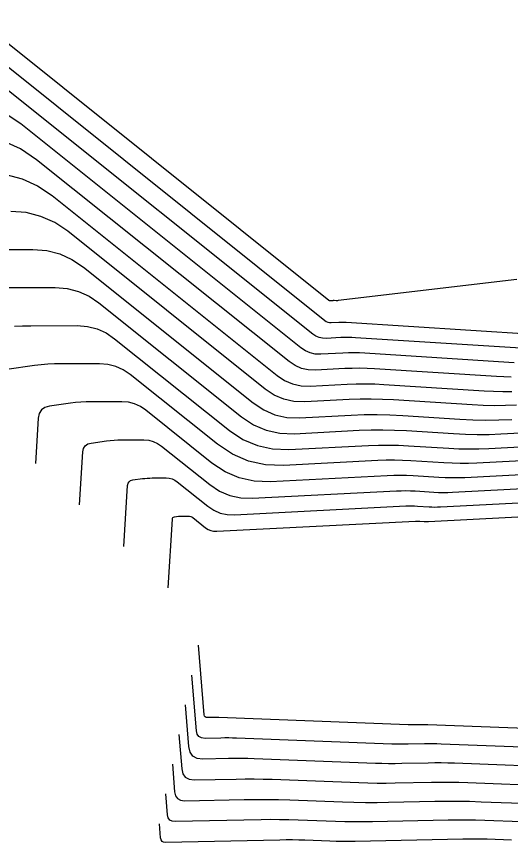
# Model space of a CAD drawing. Extents: x 1768942 to 1774819, y 723037 to 732099.
# Drawn here: x 1770093.1 to 1770149, y 731575.9 to 731669.4 of the extents above; entities that cross this region are included whole.
import ezdxf

# ---------------------------------------------------------------- set-up
doc = ezdxf.new("R2010")
doc.units = 0
doc.layers.add('R_Contours', color=7, linetype='Continuous')

msp = doc.modelspace()

# ---------------------------------------------------------------- linework, layer by layer
at = {"layer": 'R_Contours'}
for points in [[(1770149.727, 731639.609), (1770129.503, 731637.22), (1770129.447, 731637.214), (1770129.392, 731637.211), (1770129.337, 731637.21), (1770129.281, 731637.211), (1770129.05, 731637.22), (1770128.999, 731637.221), (1770128.948, 731637.22), (1770128.898, 731637.218), (1770128.847, 731637.214), (1770128.643, 731637.196), (1770128.594, 731637.196), (1770128.547, 731637.205), (1770128.503, 731637.223), (1770128.462, 731637.25), (1770088.27, 731669.379)], [(1770090.042, 731665.327), (1770127.995, 731634.989), (1770128.163, 731634.877), (1770128.343, 731634.799), (1770128.534, 731634.757), (1770128.736, 731634.75), (1770129.568, 731634.793), (1770129.776, 731634.801), (1770129.984, 731634.802), (1770130.192, 731634.798), (1770130.4, 731634.788), (1770151.573, 731633.43)], [(1770150.189, 731631.827), (1770131.473, 731633.027), (1770131.056, 731633.048), (1770130.639, 731633.057), (1770130.221, 731633.053), (1770129.804, 731633.038), (1770128.135, 731632.952), (1770127.729, 731632.966), (1770127.345, 731633.051), (1770126.985, 731633.206), (1770126.647, 731633.431), (1770091.814, 731661.276)], [(1770149.43, 731630.194), (1770148.806, 731630.224), (1770132.546, 731631.267), (1770131.919, 731631.298), (1770131.293, 731631.311), (1770130.666, 731631.306), (1770130.04, 731631.283), (1770127.533, 731631.154), (1770126.924, 731631.175), (1770126.348, 731631.302), (1770125.807, 731631.535), (1770125.3, 731631.874), (1770093.587, 731657.225), (1770091.62, 731658.553)], [(1770149.093, 731628.563), (1770148.257, 731628.58), (1770147.422, 731628.622), (1770133.618, 731629.507), (1770132.783, 731629.548), (1770131.947, 731629.566), (1770131.111, 731629.559), (1770130.276, 731629.528), (1770126.932, 731629.357), (1770126.118, 731629.384), (1770125.351, 731629.554), (1770124.629, 731629.864), (1770123.952, 731630.316), (1770095.359, 731653.173), (1770093.56, 731654.388), (1770091.641, 731655.255)], [(1770091.909, 731651.48), (1770093.76, 731651.009), (1770095.5, 731650.223), (1770097.131, 731649.122), (1770122.605, 731628.759), (1770123.451, 731628.193), (1770124.353, 731627.805), (1770125.313, 731627.594), (1770126.33, 731627.559), (1770130.511, 731627.773), (1770131.556, 731627.812), (1770132.601, 731627.82), (1770133.646, 731627.799), (1770134.691, 731627.747), (1770146.039, 731627.019), (1770147.085, 731626.967), (1770148.132, 731626.946), (1770149.178, 731626.954)], [(1770149.687, 731625.386), (1770148.429, 731625.339), (1770147.171, 731625.328), (1770145.913, 731625.354), (1770144.656, 731625.416), (1770135.763, 731625.986), (1770134.51, 731626.049), (1770133.256, 731626.075), (1770132.001, 731626.065), (1770130.747, 731626.018), (1770125.729, 731625.761), (1770124.508, 731625.803), (1770123.356, 731626.057), (1770122.272, 731626.523), (1770121.257, 731627.201), (1770098.903, 731645.071), (1770097.44, 731646.059), (1770095.879, 731646.763), (1770094.219, 731647.185), (1770092.459, 731647.324)], [(1770087.857, 731643.004), (1770094.971, 731643.014), (1770096.529, 731642.891), (1770097.998, 731642.518), (1770099.38, 731641.894), (1770100.675, 731641.019), (1770119.909, 731625.643), (1770121.094, 731624.852), (1770122.359, 731624.308), (1770123.703, 731624.012), (1770125.127, 731623.963), (1770130.983, 731624.264), (1770132.446, 731624.318), (1770133.91, 731624.329), (1770135.373, 731624.299), (1770136.836, 731624.226), (1770143.272, 731623.813), (1770144.741, 731623.741), (1770146.21, 731623.71), (1770147.679, 731623.723), (1770149.148, 731623.778)], [(1770091.291, 731638.696), (1770097.483, 731638.704), (1770098.838, 731638.597), (1770100.117, 731638.272), (1770101.32, 731637.729), (1770102.447, 731636.968), (1770118.562, 731624.086), (1770119.916, 731623.181), (1770121.361, 731622.559), (1770122.898, 731622.221), (1770124.526, 731622.165), (1770131.892, 731622.543), (1770133.228, 731622.592), (1770134.564, 731622.603), (1770135.9, 731622.575), (1770137.236, 731622.509), (1770142.577, 731622.167), (1770143.913, 731622.1), (1770145.249, 731622.073), (1770146.585, 731622.084), (1770147.921, 731622.134), (1770156.036, 731622.557)], [(1770092.885, 731634.322), (1770093.805, 731634.37), (1770094.726, 731634.387), (1770099.995, 731634.394), (1770101.148, 731634.303), (1770102.237, 731634.026), (1770103.26, 731633.564), (1770104.219, 731632.917), (1770117.214, 731622.528), (1770118.738, 731621.51), (1770120.364, 731620.811), (1770122.093, 731620.43), (1770123.924, 731620.367), (1770132.95, 731620.831), (1770134.085, 731620.872), (1770135.219, 731620.881), (1770136.352, 731620.858), (1770137.486, 731620.802), (1770142.02, 731620.511), (1770143.154, 731620.455), (1770144.287, 731620.431), (1770145.421, 731620.441), (1770146.556, 731620.484), (1770157.174, 731621.036)], [(1770158.311, 731619.516), (1770145.19, 731618.833), (1770144.258, 731618.798), (1770143.326, 731618.79), (1770142.394, 731618.809), (1770141.463, 731618.855), (1770137.737, 731619.094), (1770136.805, 731619.14), (1770135.873, 731619.16), (1770134.941, 731619.152), (1770134.009, 731619.118), (1770123.323, 731618.569), (1770121.288, 731618.639), (1770119.367, 731619.062), (1770117.56, 731619.839), (1770115.867, 731620.97), (1770105.991, 731628.865), (1770105.2, 731629.399), (1770104.356, 731629.781), (1770103.458, 731630.009), (1770102.507, 731630.084), (1770098.161, 731630.078), (1770097.401, 731630.064), (1770096.642, 731630.025), (1770095.886, 731629.96), (1770095.131, 731629.869), (1770092.035, 731629.445)], [(1770159.448, 731617.995), (1770143.825, 731617.182), (1770143.095, 731617.154), (1770142.365, 731617.148), (1770141.635, 731617.163), (1770140.906, 731617.199), (1770137.987, 731617.387), (1770137.257, 731617.423), (1770136.527, 731617.438), (1770135.797, 731617.432), (1770135.067, 731617.405), (1770121.814, 731616.725), (1770120.017, 731616.786), (1770118.32, 731617.16), (1770116.724, 731617.847), (1770115.229, 731618.845), (1770107.763, 731624.814), (1770107.14, 731625.235), (1770106.475, 731625.535), (1770105.768, 731625.715), (1770105.019, 731625.774), (1770101.596, 731625.769), (1770100.997, 731625.758), (1770100.4, 731625.727), (1770099.804, 731625.676), (1770099.209, 731625.605), (1770096.834, 731625.279), (1770096.309, 731625.133), (1770095.924, 731624.858), (1770095.677, 731624.454), (1770095.57, 731623.92), (1770095.245, 731618.802)], [(1770100.248, 731614.107), (1770100.629, 731620.11), (1770100.708, 731620.5), (1770100.888, 731620.795), (1770101.169, 731620.996), (1770101.552, 731621.103), (1770103.287, 731621.34), (1770103.722, 731621.392), (1770104.157, 731621.43), (1770104.593, 731621.452), (1770105.03, 731621.46), (1770107.531, 731621.464), (1770108.078, 731621.42), (1770108.594, 731621.289), (1770109.08, 731621.07), (1770109.535, 731620.763), (1770114.988, 731616.403), (1770116.08, 731615.674), (1770117.246, 731615.172), (1770118.485, 731614.899), (1770119.797, 731614.855), (1770136.126, 731615.692), (1770136.654, 731615.712), (1770137.182, 731615.716), (1770137.71, 731615.705), (1770138.237, 731615.679), (1770140.348, 731615.544), (1770140.876, 731615.517), (1770141.404, 731615.507), (1770141.932, 731615.511), (1770142.46, 731615.531), (1770160.585, 731616.474)], [(1770105.251, 731609.411), (1770105.689, 731616.299), (1770105.738, 731616.545), (1770105.852, 731616.732), (1770106.029, 731616.858), (1770106.271, 731616.926), (1770107.366, 731617.076), (1770107.64, 731617.108), (1770107.914, 731617.132), (1770108.189, 731617.146), (1770108.465, 731617.151), (1770110.042, 731617.153), (1770110.388, 731617.126), (1770110.713, 731617.043), (1770111.02, 731616.905), (1770111.307, 731616.711), (1770114.747, 731613.961), (1770115.436, 731613.501), (1770116.171, 731613.185), (1770116.953, 731613.012), (1770117.781, 731612.984), (1770137.184, 731613.98), (1770137.51, 731613.992), (1770137.836, 731613.994), (1770138.162, 731613.988), (1770138.488, 731613.971), (1770139.791, 731613.888), (1770140.117, 731613.872), (1770140.443, 731613.865), (1770140.769, 731613.868), (1770141.095, 731613.88), (1770161.723, 731614.954)], [(1770110.255, 731604.715), (1770110.748, 731612.489), (1770110.769, 731612.591), (1770110.816, 731612.668), (1770110.889, 731612.721), (1770110.99, 731612.749), (1770111.444, 731612.811), (1770111.557, 731612.825), (1770111.671, 731612.834), (1770111.786, 731612.84), (1770111.9, 731612.842), (1770112.554, 731612.843), (1770112.698, 731612.832), (1770112.833, 731612.798), (1770112.96, 731612.74), (1770113.079, 731612.66), (1770114.506, 731611.519), (1770114.792, 731611.328), (1770115.097, 731611.197), (1770115.421, 731611.125), (1770115.765, 731611.114), (1770138.243, 731612.267), (1770138.367, 731612.272), (1770138.491, 731612.273), (1770138.614, 731612.27), (1770138.738, 731612.264), (1770139.234, 731612.232), (1770139.358, 731612.226), (1770139.482, 731612.224), (1770139.606, 731612.225), (1770139.73, 731612.229), (1770162.86, 731613.433)], [(1770160.771, 731588.405), (1770139.639, 731589.209), (1770139.456, 731589.215), (1770139.274, 731589.218), (1770139.091, 731589.218), (1770138.908, 731589.215), (1770138.178, 731589.2), (1770137.995, 731589.197), (1770137.813, 731589.197), (1770137.63, 731589.2), (1770137.447, 731589.206), (1770116.006, 731590.031), (1770115.844, 731590.036), (1770115.681, 731590.039), (1770115.518, 731590.039), (1770115.355, 731590.037), (1770114.703, 731590.023), (1770114.559, 731590.04), (1770114.452, 731590.099), (1770114.383, 731590.199), (1770114.351, 731590.341), (1770113.698, 731598.209)], [(1770158.422, 731586.378), (1770141.153, 731587.035), (1770140.689, 731587.049), (1770140.225, 731587.057), (1770139.76, 731587.057), (1770139.296, 731587.05), (1770137.439, 731587.01), (1770136.974, 731587.004), (1770136.51, 731587.004), (1770136.046, 731587.011), (1770135.582, 731587.026), (1770118.014, 731587.702), (1770117.568, 731587.716), (1770117.123, 731587.723), (1770116.677, 731587.723), (1770116.231, 731587.717), (1770114.448, 731587.679), (1770114.054, 731587.727), (1770113.761, 731587.887), (1770113.571, 731588.161), (1770113.483, 731588.549), (1770112.961, 731594.844)], [(1770156.074, 731584.35), (1770142.667, 731584.861), (1770141.921, 731584.884), (1770141.176, 731584.895), (1770140.43, 731584.896), (1770139.684, 731584.885), (1770136.7, 731584.821), (1770135.954, 731584.81), (1770135.208, 731584.811), (1770134.462, 731584.823), (1770133.716, 731584.846), (1770120.021, 731585.373), (1770119.293, 731585.395), (1770118.565, 731585.407), (1770117.836, 731585.408), (1770117.108, 731585.398), (1770114.194, 731585.336), (1770113.549, 731585.413), (1770113.071, 731585.676), (1770112.76, 731586.124), (1770112.616, 731586.757), (1770112.224, 731591.478)], [(1770111.487, 731588.113), (1770111.809, 731584.24), (1770111.937, 731583.677), (1770112.213, 731583.279), (1770112.638, 731583.046), (1770113.211, 731582.977), (1770117.984, 731583.079), (1770118.995, 731583.092), (1770120.006, 731583.091), (1770121.017, 731583.075), (1770122.028, 731583.044), (1770131.851, 731582.666), (1770132.878, 731582.634), (1770133.906, 731582.617), (1770134.933, 731582.617), (1770135.961, 731582.631), (1770140.071, 731582.72), (1770141.099, 731582.735), (1770142.127, 731582.734), (1770143.154, 731582.718), (1770144.181, 731582.686), (1770153.726, 731582.323)], [(1770110.751, 731584.747), (1770111.009, 731581.632), (1770111.112, 731581.18), (1770111.334, 731580.859), (1770111.676, 731580.671), (1770112.137, 731580.616), (1770118.86, 731580.759), (1770120.154, 731580.777), (1770121.448, 731580.776), (1770122.742, 731580.755), (1770124.036, 731580.715), (1770129.986, 731580.486), (1770131.294, 731580.445), (1770132.603, 731580.424), (1770133.912, 731580.423), (1770135.222, 731580.442), (1770140.459, 731580.555), (1770141.768, 731580.574), (1770143.077, 731580.573), (1770144.386, 731580.552), (1770145.695, 731580.512), (1770151.377, 731580.296)], [(1770150.212, 731578.223), (1770146.09, 731578.38), (1770145.059, 731578.412), (1770144.029, 731578.428), (1770142.998, 731578.429), (1770141.967, 731578.414), (1770133.404, 731578.229), (1770132.353, 731578.214), (1770131.301, 731578.215), (1770130.249, 731578.232), (1770129.198, 731578.264), (1770124.993, 731578.426), (1770123.942, 731578.459), (1770122.89, 731578.475), (1770121.839, 731578.477), (1770120.787, 731578.462), (1770111.063, 731578.255), (1770110.714, 731578.297), (1770110.456, 731578.439), (1770110.287, 731578.682), (1770110.21, 731579.025), (1770110.014, 731581.382)], [(1770149.113, 731576.149), (1770146.358, 731576.254), (1770145.669, 731576.275), (1770144.98, 731576.285), (1770144.291, 731576.286), (1770143.601, 731576.276), (1770131.415, 731576.012), (1770130.707, 731576.002), (1770129.998, 731576.003), (1770129.29, 731576.014), (1770128.582, 731576.036), (1770125.749, 731576.145), (1770125.041, 731576.167), (1770124.332, 731576.178), (1770123.624, 731576.179), (1770122.915, 731576.169), (1770109.989, 731575.895), (1770109.752, 731575.923), (1770109.577, 731576.019), (1770109.463, 731576.184), (1770109.41, 731576.417), (1770109.277, 731578.017)]]:
    msp.add_lwpolyline(points, dxfattribs=at)

doc.saveas('drawing.dxf')
